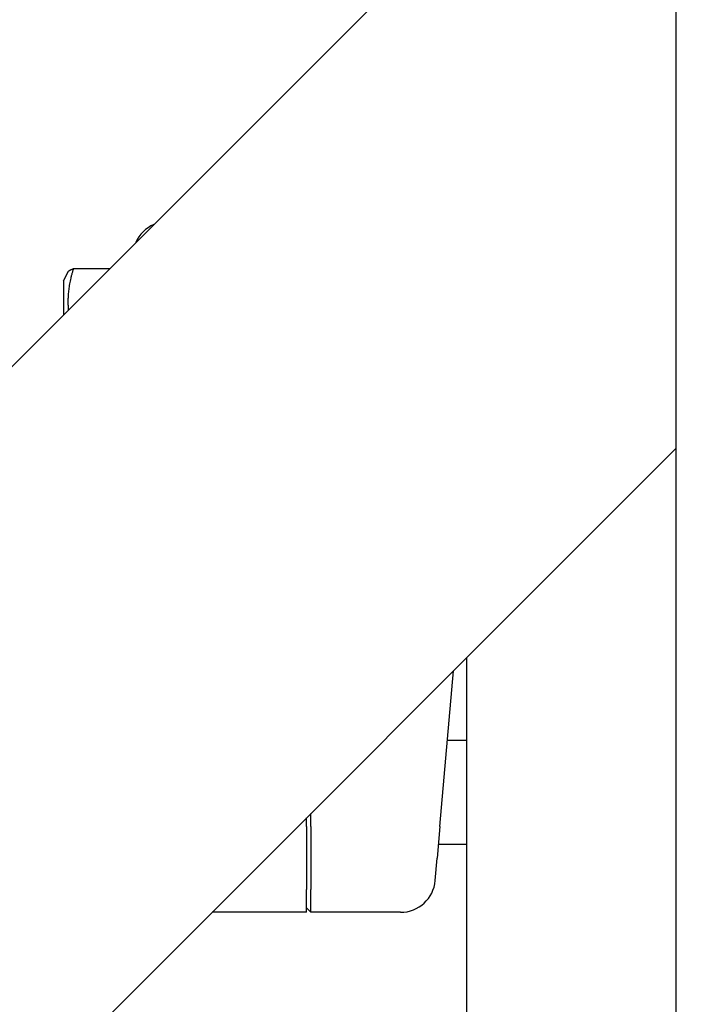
# Model space of a CAD drawing. Header units: inches. Extents: x 18 to 846, y -44 to 561.
# Tile 312 of 642: x 324.73 to 327.12, y 488.75 to 492.29. Entities that reach past the tile are written whole.
import ezdxf

# ---------------------------------------------------------------- set-up
doc = ezdxf.new("R2010")
doc.units = ezdxf.units.IN
doc.header["$LTSCALE"] = 24
doc.header["$MEASUREMENT"] = 0
doc.layers.add('Dimension (ANSI)', color=7, linetype='Continuous', lineweight=25)
doc.layers.add('Visible (ANSI)', color=7, linetype='Continuous', lineweight=30)
doc.styles.add('Note Text (ANSI)', font='tahoma.ttf')
doc.dimstyles.new('SB Fraction-16 (ANSI)', dxfattribs={"dimscale": 24, "dimtxt": 0.125, "dimasz": 0.098425, "dimexe": 0.125, "dimexo": 0.0625, "dimgap": 0.031496, "dimtad": 0, "dimtih": 1, "dimtoh": 1, "dimdec": 4, "dimrnd": 1e-08, "dimzin": 0, "dimdsep": 46, "dimlunit": 5, "dimtxsty": 'Note Text (ANSI)', "dimcen": 0.09, "dimdle": 0.393701, "dimclrd": 256, "dimclre": 256, "dimclrt": 256, "dimadec": 0, "dimazin": 3, "dimtfac": 0.96, "dimtofl": 0, "dimtmove": 0, "dimatfit": 3, "dimfxl": 1, "dimfrac": 2, "dimtolj": 1, "dimtzin": 12, "dimlwd": -1, "dimlwe": -1, "dimarcsym": 0})

# ---------------------------------------------------------------- blocks, each defined once
blk = doc.blocks.new('*D18')
at = {"layer": 'Defpoints', "color": 0, "transparency": 16777216}
for p in [(336.1784, 524.0563), (247.3595, 404.0563), (336.1784, 404.0563)]:
    blk.add_point(p, dxfattribs=at)
at = {"layer": 'Dimension (ANSI)', "transparency": 16777216}
for p, q in [((334.6784, 524.0563), (244.3595, 524.0563)), ((247.3595, 521.6941), (247.3595, 466.3747)), ((247.3595, 406.4185), (247.3595, 461.7379)), ((334.6784, 404.0563), (244.3595, 404.0563))]:
    blk.add_line(p, q, dxfattribs=at)
for points in [[(246.9658, 521.6941), (247.7532, 521.6941), (247.3595, 524.0563)], [(246.9658, 406.4185), (247.7532, 406.4185), (247.3595, 404.0563)]]:
    blk.add_solid(points, dxfattribs=at)
at = {"layer": 'Dimension (ANSI)', "transparency": 16777216, "insert": (244.292, 465.6188), "char_height": 3, "attachment_point": 1, "style": 'Note Text (ANSI)'}
blk.add_mtext('\\A1;120', dxfattribs=at)

msp = doc.modelspace()

# ---------------------------------------------------------------- linework, layer by layer
at = {"layer": 'Visible (ANSI)'}
for p, q in [((327.08939, 512.98557), (327.08939, 486.3708)), ((319.52572, 485.8704), (327.08939, 493.43407)), ((324.88439, 491.35181), (324.90049, 491.38402)), ((325.05001, 491.39469), (324.91935, 491.39469)), ((324.88439, 491.35181), (324.88439, 491.22907)), ((322.00813, 485.6658), (327.08939, 490.74706)), ((326.33689, 485.6658), (326.33689, 489.99456)), ((326.24011, 489.38585), (326.28919, 489.94687)), ((326.33689, 489.69556), (326.26721, 489.69556)), ((325.75939, 489.38585), (325.75939, 489.41706)), ((325.77501, 489.38585), (325.77501, 489.43269)), ((325.75939, 489.38585), (325.75939, 489.15859)), ((325.77501, 489.38585), (325.77501, 489.15859)), ((326.24011, 489.38585), (326.23017, 489.27222)), ((326.33689, 489.32056), (326.2344, 489.32056)), ((326.2231, 489.1914), (326.23017, 489.27222)), ((325.75939, 489.07681), (325.75939, 489.15859)), ((325.77501, 489.07681), (325.77501, 489.15859)), ((325.75939, 489.07681), (325.41914, 489.07681)), ((325.77501, 489.07681), (325.75939, 489.0925)), ((326.09849, 489.07681), (325.77501, 489.07681))]:
    msp.add_line(p, q, dxfattribs=at)
for centre, major_axis, ratio, start_param, end_param in [((325.25987, 491.43884), (-0.08906, 0.08906), 0.9924325, 5.9075956, 6.658775), ((326.09857, 489.20229), (-0.01094, -0.125), 0.9961657, 0.0869335, 1.5707963)]:
    msp.add_ellipse(centre, major_axis=major_axis, ratio=ratio, start_param=start_param, end_param=end_param, dxfattribs=at)
for points, weights in [([(324.91935, 491.39469), (324.89516, 491.31544), (324.90138, 491.24606)], [1.04422863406, 1.14724975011, 1.11887095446]), ([(324.90049, 491.38402), (324.90297, 491.38898), (324.91935, 491.39469)], [1.12285543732, 1.11183872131, 1.04422863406])]:
    msp.add_rational_spline(points, weights, degree=2, dxfattribs=at)

# ---------------------------------------------------------------- dimensions: what is measured, and where the dimension line sits
at = {"layer": 'Dimension (ANSI)'}
dim = msp.add_linear_dim(base=(247.35953, 404.0563), p1=(336.17843, 524.0563), p2=(336.17843, 404.0563), angle=90, dimstyle='SB Fraction-16 (ANSI)', override={"dimgap": 0.031496, "dimdec": 4, "dimtol": 0, "dimlim": 0, "dimtp": 0, "dimtm": 0, "dimtdec": 2, "dimatfit": 1}, dxfattribs=at)
dim.commit()
dim.dimension.update_dxf_attribs({"geometry": '*D18', "text_midpoint": (247.35953, 464.0563), "dimtype": 160})

doc.saveas('drawing.dxf')
